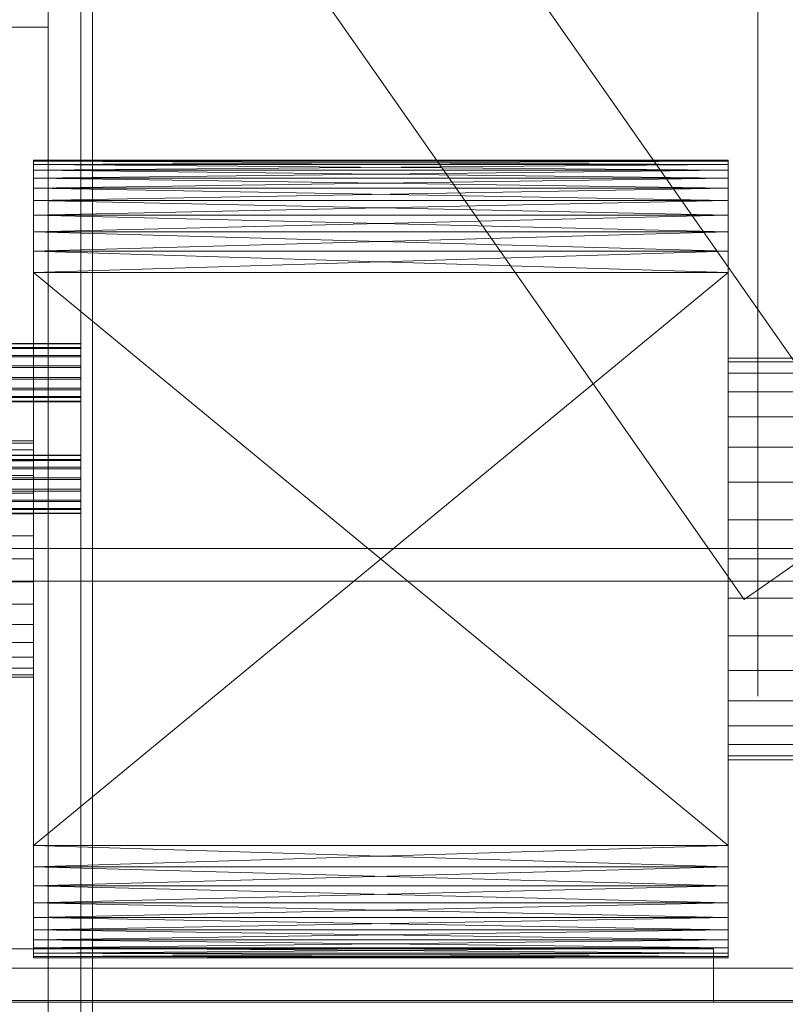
# Model space of a CAD drawing. Header units: millimetres. Extents: x -4738 to 65662, y -68080 to 6847.
# Tile 389 of 656: x 1475 to 1734, y -34504 to -34171. Entities that reach past the tile are written whole.
import ezdxf

# ---------------------------------------------------------------- set-up
doc = ezdxf.new("R2010")
doc.units = ezdxf.units.MM
for name, color, linetype, lineweight in [('COTAS_O', 1, 'Continuous', 0), ('frontal_C03', 7, 'Continuous', 0), ('frontal_secador', 7, 'Continuous', 0), ('frontal_tolva', 7, 'Continuous', 0)]:
    doc.layers.add(name, color=color, linetype=linetype, lineweight=lineweight)
doc.dimstyles.new('R19_100', dxfattribs={"dimtxt": 250, "dimasz": 150, "dimexe": 150, "dimexo": 80, "dimgap": 100, "dimtad": 1, "dimtih": 1, "dimtoh": 1, "dimdsep": 46, "dimcen": 0.09, "dimadec": 0, "dimazin": 0, "dimtfac": 1, "dimtdec": 4, "dimtofl": 0, "dimtmove": 0, "dimatfit": 3, "dimfxl": 1, "dimtolj": 1, "dimtzin": 0, "dimarcsym": 0})

# ---------------------------------------------------------------- blocks, each defined once
blk = doc.blocks.new('DIM_R30_48')
at = {"layer": 'COTAS_O'}
for p, q in [((-1725, -33700), (-1575, -33655)), ((1725, -33700), (1575, -33655)), ((-1725, -34400), (-1725, -33700)), ((-1725, -33700), (1725, -33700)), ((-1725, -33700), (-1575, -33745)), ((1725, -33700), (1575, -33745)), ((1725, -34400), (1725, -33700))]:
    blk.add_line(p, q, dxfattribs=at)
blk.add_text('3450 O', height=250, dxfattribs=at).set_placement((0, -33600))

msp = doc.modelspace()

# ---------------------------------------------------------------- linework, layer by layer
at = {"layer": 'frontal_C03'}
for p, q in [((1496, -34954.179), (1496, -32259.264)), ((1500, -32259.264), (1500, -34954.179)), ((1500, -34958.077), (1500, -32263.162)), ((1500, -32742.595), (1500, -35437.51)), ((1496, -32746.492), (1496, -35441.408)), ((1500, -35441.408), (1500, -32746.492)), ((1485, -35988), (1485, -33007.45)), ((1485, -35988), (1485, -33563.95)), ((1415, -34173.45), (1485, -34173.45)), ((1485, -35988), (1485, -34173.45)), ((1496, -34280.547), (-1496, -34280.547)), ((1496, -34280.664), (-1496, -34280.664)), ((1496, -34280.664), (1496, -34280.547)), ((1496, -34280.547), (1496, -34281.93)), ((1496, -34282.265), (1496, -34280.664)), ((1496, -34281.93), (-1496, -34281.93)), ((1496, -34282.265), (-1496, -34282.265)), ((1496, -34281.93), (1496, -34284.605)), ((1496, -34285.106), (1496, -34282.265)), ((1496, -34284.605), (-1496, -34284.605)), ((1496, -34285.106), (-1496, -34285.106)), ((1496, -34284.605), (1496, -34288.163)), ((1496, -34288.754), (1496, -34285.106)), ((-1496, -34288.163), (1496, -34288.163)), ((1496, -34288.754), (-1496, -34288.754)), ((1496, -34288.163), (1496, -34292.063)), ((1496, -34292.655), (1496, -34288.754)), ((1496, -34292.063), (-1496, -34292.063)), ((1496, -34292.655), (-1496, -34292.655)), ((1496, -34292.063), (1496, -34295.711)), ((1496, -34296.213), (1496, -34292.655)), ((1496, -34295.711), (-1496, -34295.711)), ((1496, -34296.213), (-1496, -34296.213)), ((1496, -34295.711), (1496, -34298.552)), ((1496, -34298.887), (1496, -34296.213)), ((1496, -34298.552), (-1496, -34298.552)), ((1496, -34298.887), (-1496, -34298.887)), ((1496, -34300.153), (-1496, -34300.153)), ((1496, -34300.271), (-1496, -34300.271)), ((1496, -34298.552), (1496, -34300.153)), ((1496, -34300.271), (1496, -34298.887)), ((1496, -34300.153), (1496, -34300.271)), ((1496, -34318.408), (-1496, -34318.408)), ((1496, -34318.526), (-1496, -34318.526)), ((1496, -34319.792), (-1496, -34319.792)), ((1496, -34320.127), (-1496, -34320.127)), ((1496, -34318.526), (1496, -34318.408)), ((1496, -34318.408), (1496, -34319.792)), ((1496, -34320.127), (1496, -34318.526)), ((1496, -34319.792), (1496, -34322.466)), ((1496, -34322.968), (1496, -34320.127)), ((1496, -34322.466), (-1496, -34322.466)), ((1496, -34322.968), (-1496, -34322.968)), ((1496, -34322.466), (1496, -34326.024)), ((1496, -34326.616), (1496, -34322.968)), ((-1496, -34326.024), (1496, -34326.024)), ((1496, -34326.616), (-1496, -34326.616)), ((1496, -34326.024), (1496, -34329.924)), ((1496, -34330.516), (1496, -34326.616)), ((1496, -34329.924), (-1496, -34329.924)), ((1496, -34330.516), (-1496, -34330.516)), ((1496, -34329.924), (1496, -34333.573)), ((1496, -34334.074), (1496, -34330.516)), ((1496, -34333.573), (-1496, -34333.573)), ((1496, -34333.573), (1496, -34336.414)), ((1496, -34334.074), (-1496, -34334.074)), ((1496, -34336.414), (-1496, -34336.414)), ((1496, -34336.749), (-1496, -34336.749)), ((1496, -34336.749), (1496, -34334.074)), ((1496, -34336.414), (1496, -34338.015)), ((1496, -34338.132), (1496, -34336.749)), ((1496, -34338.015), (-1496, -34338.015)), ((1496, -34338.132), (-1496, -34338.132)), ((1496, -34338.015), (1496, -34338.132))]:
    msp.add_line(p, q, dxfattribs=at)
at = {"layer": 'frontal_secador'}
for p, q in [((1480, -34218.5), (1480, -34220.02)), ((1480, -34218.88), (1480, -34218.5)), ((1480, -34218.5), (1480, -34224.58)), ((1480, -34221.92), (1480, -34218.5)), ((1480, -34218.5), (1480, -34242.82)), ((1480, -34237.12), (1480, -34218.5)), ((1480, -34218.5), (1480, -34479)), ((1480, -34474.82), (1480, -34218.5)), ((1715, -34218.88), (1480, -34218.5)), ((1715, -34218.5), (1480, -34218.5)), ((1715, -34218.5), (1480, -34218.88)), ((1480, -34220.02), (1480, -34218.88)), ((1480, -34221.92), (1480, -34218.88)), ((1715, -34220.02), (1480, -34218.88)), ((1715, -34218.88), (1480, -34218.88)), ((1715, -34218.88), (1480, -34220.02)), ((1480, -34220.02), (1480, -34224.58)), ((1480, -34221.92), (1480, -34220.02)), ((1715, -34221.92), (1480, -34220.02)), ((1715, -34220.02), (1480, -34220.02)), ((1715, -34220.02), (1480, -34221.92)), ((1715, -34220.02), (1715, -34218.5)), ((1715, -34218.5), (1715, -34218.88)), ((1715, -34224.58), (1715, -34218.5)), ((1715, -34218.5), (1715, -34221.92)), ((1715, -34242.82), (1715, -34218.5)), ((1715, -34218.5), (1715, -34237.12)), ((1715, -34479), (1715, -34218.5)), ((1715, -34218.5), (1715, -34474.82)), ((1715, -34218.88), (1715, -34220.02)), ((1715, -34218.88), (1715, -34221.92)), ((1715, -34224.58), (1715, -34220.02)), ((1715, -34220.02), (1715, -34221.92)), ((1480, -34224.58), (1480, -34221.92)), ((1480, -34228), (1480, -34221.92)), ((1480, -34237.12), (1480, -34221.92)), ((1715, -34224.58), (1480, -34221.92)), ((1715, -34221.92), (1480, -34221.92)), ((1715, -34221.92), (1480, -34224.58)), ((1715, -34221.92), (1715, -34224.58)), ((1715, -34221.92), (1715, -34228)), ((1715, -34221.92), (1715, -34237.12)), ((1480, -34224.58), (1480, -34232.18)), ((1480, -34228), (1480, -34224.58)), ((1480, -34224.58), (1480, -34242.82)), ((1715, -34228), (1480, -34224.58)), ((1715, -34224.58), (1480, -34224.58)), ((1715, -34224.58), (1480, -34228)), ((1715, -34232.18), (1715, -34224.58)), ((1715, -34224.58), (1715, -34228)), ((1715, -34242.82), (1715, -34224.58)), ((1480, -34232.18), (1480, -34228)), ((1480, -34237.12), (1480, -34228)), ((1715, -34232.18), (1480, -34228)), ((1715, -34228), (1480, -34228)), ((1715, -34228), (1480, -34232.18)), ((1715, -34228), (1715, -34232.18)), ((1715, -34228), (1715, -34237.12)), ((1480, -34232.18), (1480, -34242.82)), ((1480, -34237.12), (1480, -34232.18)), ((1715, -34237.12), (1480, -34232.18)), ((1715, -34232.18), (1480, -34232.18)), ((1715, -34232.18), (1480, -34237.12)), ((1715, -34242.82), (1715, -34232.18)), ((1715, -34232.18), (1715, -34237.12)), ((1480, -34242.82), (1480, -34237.12)), ((1480, -34249.28), (1480, -34237.12)), ((1480, -34450.5), (1480, -34237.12)), ((1480, -34474.82), (1480, -34237.12)), ((1715, -34242.82), (1480, -34237.12)), ((1715, -34237.12), (1480, -34237.12)), ((1715, -34237.12), (1480, -34242.82)), ((1715, -34237.12), (1715, -34242.82)), ((1715, -34237.12), (1715, -34249.28)), ((1715, -34237.12), (1715, -34450.5)), ((1715, -34237.12), (1715, -34474.82)), ((1480, -34242.82), (1480, -34256.5)), ((1480, -34249.28), (1480, -34242.82)), ((1480, -34242.82), (1480, -34457.72)), ((1480, -34242.82), (1480, -34479)), ((1715, -34249.28), (1480, -34242.82)), ((1715, -34242.82), (1480, -34242.82)), ((1715, -34242.82), (1480, -34249.28)), ((1715, -34256.5), (1715, -34242.82)), ((1715, -34242.82), (1715, -34249.28)), ((1715, -34457.72), (1715, -34242.82)), ((1715, -34479), (1715, -34242.82)), ((1480, -34256.5), (1480, -34249.28)), ((1480, -34450.5), (1480, -34249.28)), ((1715, -34256.5), (1480, -34249.28)), ((1715, -34249.28), (1480, -34249.28)), ((1715, -34249.28), (1480, -34256.5)), ((1715, -34249.28), (1715, -34256.5)), ((1715, -34249.28), (1715, -34450.5)), ((1480, -34256.5), (1480, -34457.72)), ((1480, -34450.5), (1480, -34256.5)), ((1715, -34450.5), (1480, -34256.5)), ((1715, -34256.5), (1480, -34256.5)), ((1715, -34256.5), (1480, -34450.5)), ((1715, -34457.72), (1715, -34256.5)), ((1715, -34256.5), (1715, -34450.5)), ((1715, -34286.807), (1715, -34285.5)), ((1740, -34285.5), (1715, -34285.5)), ((1715, -34290.676), (1715, -34286.807)), ((1740, -34286.807), (1715, -34286.807)), ((1715, -34296.96), (1715, -34290.676)), ((1740, -34290.676), (1715, -34290.676)), ((1715, -34305.417), (1715, -34296.96)), ((1740, -34296.96), (1715, -34296.96)), ((1715, -34315.721), (1715, -34305.417)), ((1740, -34305.417), (1715, -34305.417)), ((1480, -34313.5), (1325, -34313.5)), ((1480, -34314.269), (1480, -34313.5)), ((1480, -34314.269), (1325, -34314.269)), ((1480, -34316.545), (1325, -34316.545)), ((1480, -34316.545), (1480, -34314.269)), ((1480, -34320.241), (1480, -34316.545)), ((1715, -34327.478), (1715, -34315.721)), ((1740, -34315.721), (1715, -34315.721)), ((1480, -34320.241), (1325, -34320.241)), ((1480, -34325.216), (1480, -34320.241)), ((1480, -34325.216), (1325, -34325.216)), ((1480, -34331.277), (1480, -34325.216)), ((1715, -34340.234), (1715, -34327.478)), ((1740, -34327.478), (1715, -34327.478)), ((1480, -34331.277), (1325, -34331.277)), ((1480, -34338.193), (1480, -34331.277)), ((1480, -34338.193), (1325, -34338.193)), ((1480, -34345.696), (1480, -34338.193)), ((1715, -34353.5), (1715, -34340.234)), ((1740, -34340.234), (1715, -34340.234)), ((1480, -34345.696), (1325, -34345.696)), ((1480, -34353.5), (1480, -34345.696)), ((1325, -34353.5), (1480, -34353.5)), ((1480, -34361.304), (1480, -34353.5)), ((1715, -34353.5), (1715, -34366.766)), ((1715, -34353.5), (1740, -34353.5)), ((1480, -34361.304), (1325, -34361.304)), ((1480, -34361.304), (1480, -34368.807)), ((1715, -34366.766), (1715, -34379.522)), ((1740, -34366.766), (1715, -34366.766)), ((1480, -34368.807), (1325, -34368.807)), ((1480, -34368.807), (1480, -34375.723)), ((1480, -34375.723), (1325, -34375.723)), ((1480, -34375.723), (1480, -34381.784)), ((1715, -34379.522), (1715, -34391.279)), ((1740, -34379.522), (1715, -34379.522)), ((1480, -34381.784), (1325, -34381.784)), ((1480, -34381.784), (1480, -34386.759)), ((1480, -34386.759), (1325, -34386.759)), ((1480, -34386.759), (1480, -34390.455)), ((1480, -34390.455), (1325, -34390.455)), ((1480, -34390.455), (1480, -34392.731)), ((1480, -34392.731), (1325, -34392.731)), ((1480, -34393.5), (1325, -34393.5)), ((1480, -34392.731), (1480, -34393.5)), ((1715, -34391.279), (1715, -34401.583)), ((1740, -34391.279), (1715, -34391.279)), ((1715, -34401.583), (1715, -34410.04)), ((1740, -34401.583), (1715, -34401.583)), ((1715, -34410.04), (1715, -34416.324)), ((1740, -34410.04), (1715, -34410.04)), ((1715, -34416.324), (1715, -34420.193)), ((1740, -34416.324), (1715, -34416.324)), ((1715, -34420.193), (1715, -34421.5)), ((1740, -34420.193), (1715, -34420.193)), ((1740, -34421.5), (1715, -34421.5)), ((1480, -34457.72), (1480, -34450.5)), ((1480, -34464.18), (1480, -34450.5)), ((1480, -34474.82), (1480, -34450.5)), ((1715, -34457.72), (1480, -34450.5)), ((1715, -34450.5), (1480, -34450.5)), ((1715, -34450.5), (1480, -34457.72)), ((1715, -34450.5), (1715, -34457.72)), ((1715, -34450.5), (1715, -34464.18)), ((1715, -34450.5), (1715, -34474.82)), ((1480, -34457.72), (1480, -34469.88)), ((1480, -34464.18), (1480, -34457.72)), ((1480, -34457.72), (1480, -34479)), ((1715, -34464.18), (1480, -34457.72)), ((1715, -34457.72), (1480, -34457.72)), ((1715, -34457.72), (1480, -34464.18)), ((1715, -34469.88), (1715, -34457.72)), ((1715, -34457.72), (1715, -34464.18)), ((1715, -34479), (1715, -34457.72)), ((1480, -34469.88), (1480, -34464.18)), ((1480, -34474.82), (1480, -34464.18)), ((1715, -34469.88), (1480, -34464.18)), ((1715, -34464.18), (1480, -34464.18)), ((1715, -34464.18), (1480, -34469.88)), ((1715, -34464.18), (1715, -34469.88)), ((1715, -34464.18), (1715, -34474.82)), ((1480, -34469.88), (1480, -34479)), ((1480, -34474.82), (1480, -34469.88)), ((1715, -34474.82), (1480, -34469.88)), ((1715, -34469.88), (1480, -34469.88)), ((1715, -34469.88), (1480, -34474.82)), ((1715, -34479), (1715, -34469.88)), ((1715, -34469.88), (1715, -34474.82)), ((1480, -34479), (1480, -34474.82)), ((1480, -34482.42), (1480, -34474.82)), ((1480, -34486.98), (1480, -34474.82)), ((1715, -34479), (1480, -34474.82)), ((1715, -34474.82), (1480, -34474.82)), ((1715, -34474.82), (1480, -34479)), ((1715, -34474.82), (1715, -34479)), ((1715, -34474.82), (1715, -34482.42)), ((1715, -34474.82), (1715, -34486.98)), ((1480, -34479), (1480, -34485.08)), ((1480, -34482.42), (1480, -34479)), ((1480, -34479), (1480, -34488.12)), ((1480, -34479), (1480, -34486.98)), ((1715, -34482.42), (1480, -34479)), ((1715, -34479), (1480, -34479)), ((1715, -34479), (1480, -34482.42)), ((1715, -34485.08), (1715, -34479)), ((1715, -34479), (1715, -34482.42)), ((1715, -34488.12), (1715, -34479)), ((1715, -34486.98), (1715, -34479)), ((1480, -34485.08), (1480, -34482.42)), ((1480, -34486.98), (1480, -34482.42)), ((1715, -34485.08), (1480, -34482.42)), ((1715, -34482.42), (1480, -34482.42)), ((1715, -34482.42), (1480, -34485.08)), ((1715, -34482.42), (1715, -34485.08)), ((1715, -34482.42), (1715, -34486.98)), ((1440, -34485.5), (1710, -34485.5)), ((1480, -34485.08), (1480, -34488.12)), ((1480, -34486.98), (1480, -34485.08)), ((1715, -34486.98), (1480, -34485.08)), ((1715, -34485.08), (1480, -34485.08)), ((1715, -34485.08), (1480, -34486.98)), ((1480, -34488.5), (1480, -34486.98)), ((1480, -34486.98), (1480, -34488.12)), ((1715, -34488.12), (1480, -34486.98)), ((1715, -34486.98), (1480, -34486.98)), ((1715, -34486.98), (1480, -34488.12)), ((1710, -34503.5), (1710, -34485.5)), ((1715, -34488.12), (1715, -34485.08)), ((1715, -34485.08), (1715, -34486.98)), ((1715, -34486.98), (1715, -34488.5)), ((1715, -34488.12), (1715, -34486.98)), ((1480, -34488.12), (1480, -34488.5)), ((1715, -34488.5), (1480, -34488.12)), ((1715, -34488.12), (1480, -34488.12)), ((1715, -34488.12), (1480, -34488.5)), ((1480, -34488.5), (1715, -34488.5)), ((1715, -34488.5), (1715, -34488.12)), ((1325, -34503.5), (2125, -34503.5)), ((1440, -34503.5), (1710, -34503.5))]:
    msp.add_line(p, q, dxfattribs=at)
at = {"layer": 'frontal_tolva'}
for p, q in [((1769.584, -34332.806), (722.584, -32835.806)), ((1720.416, -34367.194), (673.416, -32870.194)), ((1769.584, -34332.806), (1720.416, -34367.194)), ((-1821.5, -34350), (1821.5, -34350)), ((-1821.5, -34361), (1821.5, -34361)), ((-1821.5, -34492), (1821.5, -34492)), ((-1821.5, -34503), (1821.5, -34503))]:
    msp.add_line(p, q, dxfattribs=at)

# ---------------------------------------------------------------- dimensions: what is measured, and where the dimension line sits
at = {"layer": 'COTAS_O'}
dim = msp.add_aligned_dim(p1=(-1725, -34400), p2=(1725, -34400), distance=700, text='<> O', dimstyle='R19_100', dxfattribs=at)
dim.commit()
dim.dimension.update_dxf_attribs({"geometry": 'DIM_R30_48', "text_midpoint": (0, -33700)})

doc.saveas('drawing.dxf')
